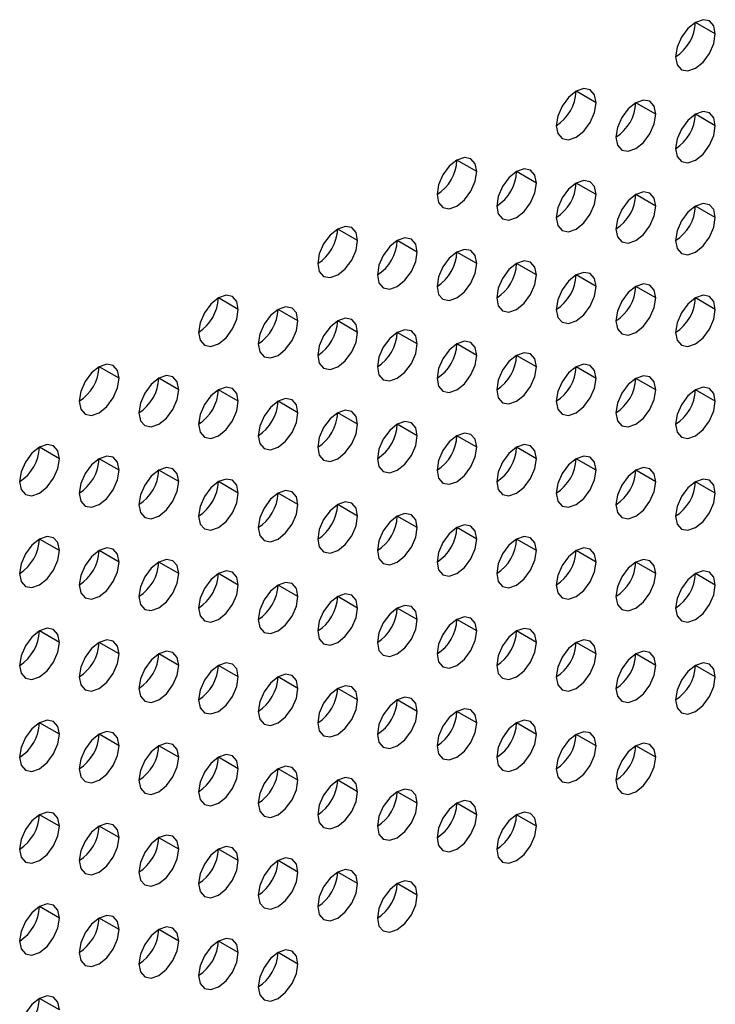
# Model space of a CAD drawing. Header units: millimetres. Extents: x 0 to 1118, y 0 to 864.
# Tile 303 of 397: x 977.74 to 980.21, y 700.8 to 704.3. Entities that reach past the tile are written whole.
import ezdxf

# ---------------------------------------------------------------- set-up
doc = ezdxf.new("R2010")
doc.units = ezdxf.units.MM

msp = doc.modelspace()

# ---------------------------------------------------------------- linework, layer by layer
at = {"color": 7, "linetype": 'Continuous', "lineweight": 25}
for p, q in [((980.211, 704.2473), (980.1403, 704.2881)), ((979.7868, 704.0023), (979.716, 704.0432)), ((979.9989, 703.9615), (979.9282, 704.0023)), ((980.211, 703.9206), (980.1403, 703.9615)), ((979.3625, 703.7574), (979.2918, 703.7982)), ((979.5746, 703.7166), (979.5039, 703.7574)), ((979.7868, 703.6757), (979.716, 703.7165)), ((979.9989, 703.6349), (979.9282, 703.6757)), ((980.211, 703.594), (980.1403, 703.6348)), ((978.9382, 703.5125), (978.8675, 703.5533)), ((979.1504, 703.4716), (979.0796, 703.5125)), ((979.3625, 703.4308), (979.2918, 703.4716)), ((979.5746, 703.3899), (979.5039, 703.4308)), ((979.7868, 703.3491), (979.716, 703.3899)), ((979.9989, 703.3083), (979.9282, 703.3491)), ((978.514, 703.2676), (978.4433, 703.3084)), ((980.211, 703.2674), (980.1403, 703.3082)), ((978.7261, 703.2267), (978.6554, 703.2675)), ((978.9382, 703.1859), (978.8675, 703.2267)), ((979.1504, 703.145), (979.0796, 703.1858)), ((979.3625, 703.1042), (979.2918, 703.145)), ((979.5746, 703.0633), (979.5039, 703.1042)), ((978.0897, 703.0226), (978.019, 703.0635)), ((979.7868, 703.0225), (979.716, 703.0633)), ((978.3018, 702.9818), (978.2311, 703.0226)), ((979.9989, 702.9816), (979.9282, 703.0225)), ((978.514, 702.941), (978.4433, 702.9818)), ((980.211, 702.9408), (980.1403, 702.9816)), ((978.7261, 702.9001), (978.6554, 702.9409)), ((978.9382, 702.8593), (978.8675, 702.9001)), ((978.3779, 702.8627), (978.373, 702.8685)), ((979.1504, 702.8184), (979.0796, 702.8592)), ((979.3625, 702.7776), (979.2918, 702.8184)), ((977.8776, 702.7369), (977.8069, 702.7777)), ((979.5746, 702.7367), (979.5039, 702.7775)), ((978.0897, 702.696), (978.019, 702.7368)), ((979.7868, 702.6959), (979.716, 702.7367)), ((978.3018, 702.6552), (978.2311, 702.696)), ((979.9989, 702.655), (979.9282, 702.6958)), ((978.514, 702.6143), (978.4433, 702.6552)), ((980.211, 702.6142), (980.1403, 702.655)), ((978.7261, 702.5735), (978.6554, 702.6143)), ((978.9382, 702.5326), (978.8675, 702.5735)), ((979.1504, 702.4918), (979.0796, 702.5326)), ((979.3625, 702.4509), (979.2918, 702.4918)), ((977.8776, 702.4103), (977.8069, 702.4511)), ((979.5746, 702.4101), (979.5039, 702.4509)), ((978.0897, 702.3694), (978.019, 702.4102)), ((979.7868, 702.3693), (979.716, 702.4101)), ((978.3018, 702.3286), (978.2311, 702.3694)), ((979.9989, 702.3284), (979.9282, 702.3692)), ((978.514, 702.2877), (978.4433, 702.3285)), ((980.211, 702.2876), (980.1403, 702.3284)), ((978.7261, 702.2469), (978.6554, 702.2877)), ((978.9382, 702.206), (978.8675, 702.2468)), ((979.1504, 702.1652), (979.0796, 702.206)), ((979.3625, 702.1243), (979.2918, 702.1652)), ((977.8776, 702.0836), (977.8069, 702.1245)), ((979.5746, 702.0835), (979.5039, 702.1243)), ((978.0897, 702.0428), (978.019, 702.0836)), ((979.7868, 702.0426), (979.716, 702.0835)), ((978.3018, 702.0019), (978.2311, 702.0428)), ((979.9989, 702.0018), (979.9282, 702.0426)), ((978.514, 701.9611), (978.4433, 702.0019)), ((980.211, 701.9609), (980.1403, 702.0018)), ((978.7261, 701.9203), (978.6554, 701.9611)), ((978.9382, 701.8794), (978.8675, 701.9202)), ((979.1504, 701.8386), (979.0796, 701.8794)), ((979.3625, 701.7977), (979.2918, 701.8385)), ((977.8776, 701.757), (977.8069, 701.7978)), ((979.5746, 701.7569), (979.5039, 701.7977)), ((978.0897, 701.7162), (978.019, 701.757)), ((979.7868, 701.716), (979.716, 701.7568)), ((978.3018, 701.6753), (978.2311, 701.7162)), ((979.9989, 701.6752), (979.9282, 701.716)), ((978.514, 701.6345), (978.4433, 701.6753)), ((978.7261, 701.5936), (978.6554, 701.6345)), ((978.9382, 701.5528), (978.8675, 701.5936)), ((979.1504, 701.5119), (979.0796, 701.5528)), ((979.3625, 701.4711), (979.2918, 701.5119)), ((977.8776, 701.4304), (977.8069, 701.4712)), ((979.5746, 701.4303), (979.5039, 701.4711)), ((978.0897, 701.3896), (978.019, 701.4304)), ((978.3018, 701.3487), (978.2311, 701.3895)), ((978.514, 701.3079), (978.4433, 701.3487)), ((978.7261, 701.267), (978.6554, 701.3078)), ((978.9382, 701.2262), (978.8675, 701.267)), ((979.1504, 701.1853), (979.0796, 701.2261)), ((977.8776, 701.1038), (977.8069, 701.1446)), ((978.0897, 701.0629), (978.019, 701.1038)), ((978.3018, 701.0221), (978.2311, 701.0629)), ((978.514, 700.9813), (978.4433, 701.0221)), ((978.7261, 700.9404), (978.6554, 700.9812)), ((977.8776, 700.7772), (977.8069, 700.818))]:
    msp.add_line(p, q, dxfattribs=at)
at = {"color": 7, "linetype": 'Continuous', "lineweight": 25, "flags": 128}
for points in [[(980.211, 704.2473), (980.2056, 704.2754), (980.1903, 704.293), (980.1674, 704.2975), (980.1403, 704.2881), (980.1132, 704.2663), (980.0903, 704.2353), (980.075, 704.2), (980.0696, 704.1656)], [(980.0696, 704.1656), (980.075, 704.1375), (980.0903, 704.1198), (980.1132, 704.1154), (980.1403, 704.1248), (980.1674, 704.1466), (980.1903, 704.1776), (980.2056, 704.2129), (980.211, 704.2473)], [(979.7868, 704.0023), (979.7814, 704.0305), (979.766, 704.0481), (979.7431, 704.0526), (979.716, 704.0432), (979.689, 704.0213), (979.666, 703.9904), (979.6507, 703.955), (979.6453, 703.9207)], [(979.6453, 703.9207), (979.6507, 703.8926), (979.666, 703.8749), (979.689, 703.8705), (979.716, 703.8799), (979.7431, 703.9017), (979.766, 703.9326), (979.7814, 703.968), (979.7868, 704.0023)], [(979.9989, 703.9615), (979.9935, 703.9896), (979.9782, 704.0073), (979.9552, 704.0117), (979.9282, 704.0023), (979.9011, 703.9805), (979.8782, 703.9495), (979.8628, 703.9142), (979.8575, 703.8798)], [(979.8575, 703.8798), (979.8628, 703.8517), (979.8782, 703.8341), (979.9011, 703.8296), (979.9282, 703.839), (979.9552, 703.8609), (979.9782, 703.8918), (979.9935, 703.9271), (979.9989, 703.9615)], [(980.211, 703.9206), (980.2056, 703.9488), (980.1903, 703.9664), (980.1674, 703.9709), (980.1403, 703.9615), (980.1132, 703.9396), (980.0903, 703.9087), (980.075, 703.8734), (980.0696, 703.839)], [(980.0696, 703.839), (980.075, 703.8109), (980.0903, 703.7932), (980.1132, 703.7888), (980.1403, 703.7982), (980.1674, 703.82), (980.1903, 703.8509), (980.2056, 703.8863), (980.211, 703.9206)], [(979.3625, 703.7574), (979.3571, 703.7856), (979.3418, 703.8032), (979.3188, 703.8077), (979.2918, 703.7982), (979.2647, 703.7764), (979.2418, 703.7455), (979.2265, 703.7101), (979.2211, 703.6758)], [(979.2211, 703.6758), (979.2265, 703.6476), (979.2418, 703.63), (979.2647, 703.6255), (979.2918, 703.6349), (979.3188, 703.6568), (979.3418, 703.6877), (979.3571, 703.7231), (979.3625, 703.7574)], [(979.5746, 703.7166), (979.5692, 703.7447), (979.5539, 703.7623), (979.531, 703.7668), (979.5039, 703.7574), (979.4769, 703.7356), (979.4539, 703.7046), (979.4386, 703.6693), (979.4332, 703.6349)], [(979.4332, 703.6349), (979.4386, 703.6068), (979.4539, 703.5891), (979.4769, 703.5847), (979.5039, 703.5941), (979.531, 703.6159), (979.5539, 703.6469), (979.5692, 703.6822), (979.5746, 703.7166)], [(979.7868, 703.6757), (979.7814, 703.7039), (979.766, 703.7215), (979.7431, 703.726), (979.716, 703.7166), (979.689, 703.6947), (979.666, 703.6638), (979.6507, 703.6284), (979.6453, 703.5941)], [(979.9989, 703.6349), (979.9935, 703.663), (979.9782, 703.6807), (979.9552, 703.6851), (979.9282, 703.6757), (979.9011, 703.6539), (979.8782, 703.6229), (979.8628, 703.5876), (979.8575, 703.5532)], [(979.6453, 703.5941), (979.6507, 703.5659), (979.666, 703.5483), (979.689, 703.5438), (979.716, 703.5532), (979.7431, 703.5751), (979.766, 703.606), (979.7814, 703.6414), (979.7868, 703.6757)], [(980.211, 703.594), (980.2056, 703.6222), (980.1903, 703.6398), (980.1674, 703.6443), (980.1403, 703.6349), (980.1132, 703.613), (980.0903, 703.5821), (980.075, 703.5467), (980.0696, 703.5124)], [(979.8575, 703.5532), (979.8628, 703.5251), (979.8782, 703.5074), (979.9011, 703.503), (979.9282, 703.5124), (979.9552, 703.5342), (979.9782, 703.5652), (979.9935, 703.6005), (979.9989, 703.6349)], [(980.0696, 703.5124), (980.075, 703.4842), (980.0903, 703.4666), (980.1132, 703.4621), (980.1403, 703.4716), (980.1674, 703.4934), (980.1903, 703.5243), (980.2056, 703.5597), (980.211, 703.594)], [(978.9382, 703.5125), (978.9328, 703.5406), (978.9175, 703.5583), (978.8946, 703.5627), (978.8675, 703.5533), (978.8405, 703.5315), (978.8175, 703.5005), (978.8022, 703.4652), (978.7968, 703.4308)], [(978.7968, 703.4308), (978.8022, 703.4027), (978.8175, 703.3851), (978.8405, 703.3806), (978.8675, 703.39), (978.8946, 703.4119), (978.9175, 703.4428), (978.9328, 703.4781), (978.9382, 703.5125)], [(979.1504, 703.4716), (979.145, 703.4998), (979.1296, 703.5174), (979.1067, 703.5219), (979.0796, 703.5125), (979.0526, 703.4906), (979.0296, 703.4597), (979.0143, 703.4244), (979.0089, 703.39)], [(979.0089, 703.39), (979.0143, 703.3619), (979.0296, 703.3442), (979.0526, 703.3398), (979.0796, 703.3492), (979.1067, 703.371), (979.1296, 703.4019), (979.145, 703.4373), (979.1504, 703.4716)], [(979.3625, 703.4308), (979.3571, 703.4589), (979.3418, 703.4766), (979.3188, 703.481), (979.2918, 703.4716), (979.2647, 703.4498), (979.2418, 703.4188), (979.2265, 703.3835), (979.2211, 703.3492)], [(979.5746, 703.3899), (979.5692, 703.4181), (979.5539, 703.4357), (979.531, 703.4402), (979.5039, 703.4308), (979.4769, 703.4089), (979.4539, 703.378), (979.4386, 703.3427), (979.4332, 703.3083)], [(979.2211, 703.3492), (979.2265, 703.321), (979.2418, 703.3034), (979.2647, 703.2989), (979.2918, 703.3083), (979.3188, 703.3302), (979.3418, 703.3611), (979.3571, 703.3964), (979.3625, 703.4308)], [(979.7868, 703.3491), (979.7814, 703.3772), (979.766, 703.3949), (979.7431, 703.3993), (979.716, 703.3899), (979.689, 703.3681), (979.666, 703.3372), (979.6507, 703.3018), (979.6453, 703.2675)], [(979.4332, 703.3083), (979.4386, 703.2802), (979.4539, 703.2625), (979.4769, 703.2581), (979.5039, 703.2675), (979.531, 703.2893), (979.5539, 703.3203), (979.5692, 703.3556), (979.5746, 703.3899)], [(979.6453, 703.2675), (979.6507, 703.2393), (979.666, 703.2217), (979.689, 703.2172), (979.716, 703.2266), (979.7431, 703.2485), (979.766, 703.2794), (979.7814, 703.3147), (979.7868, 703.3491)], [(979.9989, 703.3083), (979.9935, 703.3364), (979.9782, 703.354), (979.9552, 703.3585), (979.9282, 703.3491), (979.9011, 703.3273), (979.8782, 703.2963), (979.8628, 703.261), (979.8575, 703.2266)], [(978.514, 703.2676), (978.5086, 703.2957), (978.4933, 703.3133), (978.4703, 703.3178), (978.4433, 703.3084), (978.4162, 703.2866), (978.3933, 703.2556), (978.3779, 703.2203), (978.3725, 703.1859)], [(979.8575, 703.2266), (979.8628, 703.1985), (979.8782, 703.1808), (979.9011, 703.1764), (979.9282, 703.1858), (979.9552, 703.2076), (979.9782, 703.2386), (979.9935, 703.2739), (979.9989, 703.3083)], [(980.211, 703.2674), (980.2056, 703.2955), (980.1903, 703.3132), (980.1674, 703.3176), (980.1403, 703.3082), (980.1132, 703.2864), (980.0903, 703.2555), (980.075, 703.2201), (980.0696, 703.1858)], [(978.3725, 703.1859), (978.3779, 703.1578), (978.3933, 703.1401), (978.4162, 703.1357), (978.4433, 703.1451), (978.4703, 703.1669), (978.4933, 703.1979), (978.5086, 703.2332), (978.514, 703.2676)], [(978.7261, 703.2267), (978.7207, 703.2549), (978.7054, 703.2725), (978.6824, 703.277), (978.6554, 703.2676), (978.6283, 703.2457), (978.6054, 703.2148), (978.5901, 703.1794), (978.5847, 703.1451)], [(980.0696, 703.1858), (980.075, 703.1576), (980.0903, 703.14), (980.1132, 703.1355), (980.1403, 703.1449), (980.1674, 703.1668), (980.1903, 703.1977), (980.2056, 703.2331), (980.211, 703.2674)], [(978.5847, 703.1451), (978.5901, 703.1169), (978.6054, 703.0993), (978.6283, 703.0948), (978.6554, 703.1042), (978.6824, 703.1261), (978.7054, 703.157), (978.7207, 703.1924), (978.7261, 703.2267)], [(978.9382, 703.1859), (978.9328, 703.214), (978.9175, 703.2317), (978.8946, 703.2361), (978.8675, 703.2267), (978.8405, 703.2049), (978.8175, 703.1739), (978.8022, 703.1386), (978.7968, 703.1042)], [(979.1504, 703.145), (979.145, 703.1732), (979.1296, 703.1908), (979.1067, 703.1953), (979.0796, 703.1859), (979.0526, 703.164), (979.0296, 703.1331), (979.0143, 703.0977), (979.0089, 703.0634)], [(978.7968, 703.1042), (978.8022, 703.0761), (978.8175, 703.0585), (978.8405, 703.054), (978.8675, 703.0634), (978.8946, 703.0852), (978.9175, 703.1162), (978.9328, 703.1515), (978.9382, 703.1859)], [(979.3625, 703.1042), (979.3571, 703.1323), (979.3418, 703.15), (979.3188, 703.1544), (979.2918, 703.145), (979.2647, 703.1232), (979.2418, 703.0922), (979.2265, 703.0569), (979.2211, 703.0225)], [(979.0089, 703.0634), (979.0143, 703.0352), (979.0296, 703.0176), (979.0526, 703.0131), (979.0796, 703.0226), (979.1067, 703.0444), (979.1296, 703.0753), (979.145, 703.1107), (979.1504, 703.145)], [(979.2211, 703.0225), (979.2265, 702.9944), (979.2418, 702.9768), (979.2647, 702.9723), (979.2918, 702.9817), (979.3188, 703.0035), (979.3418, 703.0345), (979.3571, 703.0698), (979.3625, 703.1042)], [(979.5746, 703.0633), (979.5692, 703.0915), (979.5539, 703.1091), (979.531, 703.1136), (979.5039, 703.1042), (979.4769, 703.0823), (979.4539, 703.0514), (979.4386, 703.016), (979.4332, 702.9817)], [(978.0897, 703.0226), (978.0843, 703.0508), (978.069, 703.0684), (978.046, 703.0729), (978.019, 703.0635), (977.9919, 703.0416), (977.969, 703.0107), (977.9537, 702.9754), (977.9483, 702.941)], [(979.4332, 702.9817), (979.4386, 702.9536), (979.4539, 702.9359), (979.4769, 702.9315), (979.5039, 702.9409), (979.531, 702.9627), (979.5539, 702.9936), (979.5692, 703.029), (979.5746, 703.0633)], [(979.7868, 703.0225), (979.7814, 703.0506), (979.766, 703.0683), (979.7431, 703.0727), (979.716, 703.0633), (979.689, 703.0415), (979.666, 703.0105), (979.6507, 702.9752), (979.6453, 702.9408)], [(977.9483, 702.941), (977.9537, 702.9129), (977.969, 702.8952), (977.9919, 702.8908), (978.019, 702.9002), (978.046, 702.922), (978.069, 702.953), (978.0843, 702.9883), (978.0897, 703.0226)], [(978.3018, 702.9818), (978.2964, 703.0099), (978.2811, 703.0276), (978.2582, 703.032), (978.2311, 703.0226), (978.2041, 703.0008), (978.1811, 702.9699), (978.1658, 702.9345), (978.1604, 702.9002)], [(979.6453, 702.9408), (979.6507, 702.9127), (979.666, 702.8951), (979.689, 702.8906), (979.716, 702.9), (979.7431, 702.9218), (979.766, 702.9528), (979.7814, 702.9881), (979.7868, 703.0225)], [(979.9989, 702.9816), (979.9935, 703.0098), (979.9782, 703.0274), (979.9552, 703.0319), (979.9282, 703.0225), (979.9011, 703.0006), (979.8782, 702.9697), (979.8628, 702.9344), (979.8575, 702.9)], [(978.1604, 702.9002), (978.1658, 702.872), (978.1811, 702.8544), (978.2041, 702.8499), (978.2311, 702.8593), (978.2582, 702.8812), (978.2811, 702.9121), (978.2964, 702.9474), (978.3018, 702.9818)], [(978.514, 702.941), (978.5086, 702.9691), (978.4933, 702.9867), (978.4703, 702.9912), (978.4433, 702.9818), (978.4162, 702.9599), (978.3933, 702.929), (978.3779, 702.8937), (978.3725, 702.8593)], [(979.8575, 702.9), (979.8628, 702.8719), (979.8782, 702.8542), (979.9011, 702.8498), (979.9282, 702.8592), (979.9552, 702.881), (979.9782, 702.9119), (979.9935, 702.9473), (979.9989, 702.9816)], [(980.211, 702.9408), (980.2056, 702.9689), (980.1903, 702.9866), (980.1674, 702.991), (980.1403, 702.9816), (980.1132, 702.9598), (980.0903, 702.9288), (980.075, 702.8935), (980.0696, 702.8592)], [(978.7261, 702.9001), (978.7207, 702.9282), (978.7054, 702.9459), (978.6824, 702.9503), (978.6554, 702.9409), (978.6283, 702.9191), (978.6054, 702.8882), (978.5901, 702.8528), (978.5847, 702.8185)], [(978.3725, 702.8593), (978.3779, 702.8312), (978.3933, 702.8135), (978.4162, 702.8091), (978.4433, 702.8185), (978.4703, 702.8403), (978.4933, 702.8713), (978.5086, 702.9066), (978.514, 702.941)], [(978.9382, 702.8593), (978.9328, 702.8874), (978.9175, 702.905), (978.8946, 702.9095), (978.8675, 702.9001), (978.8405, 702.8783), (978.8175, 702.8473), (978.8022, 702.812), (978.7968, 702.7776)], [(980.0696, 702.8592), (980.075, 702.831), (980.0903, 702.8134), (980.1132, 702.8089), (980.1403, 702.8183), (980.1674, 702.8402), (980.1903, 702.8711), (980.2056, 702.9064), (980.211, 702.9408)], [(978.5847, 702.8185), (978.5901, 702.7903), (978.6054, 702.7727), (978.6283, 702.7682), (978.6554, 702.7776), (978.6824, 702.7995), (978.7054, 702.8304), (978.7207, 702.8657), (978.7261, 702.9001)], [(978.7968, 702.7776), (978.8022, 702.7495), (978.8175, 702.7318), (978.8405, 702.7274), (978.8675, 702.7368), (978.8946, 702.7586), (978.9175, 702.7896), (978.9328, 702.8249), (978.9382, 702.8593)], [(979.1504, 702.8184), (979.145, 702.8466), (979.1296, 702.8642), (979.1067, 702.8687), (979.0796, 702.8592), (979.0526, 702.8374), (979.0296, 702.8065), (979.0143, 702.7711), (979.0089, 702.7368)], [(979.0089, 702.7368), (979.0143, 702.7086), (979.0296, 702.691), (979.0526, 702.6865), (979.0796, 702.6959), (979.1067, 702.7178), (979.1296, 702.7487), (979.145, 702.7841), (979.1504, 702.8184)], [(979.3625, 702.7776), (979.3571, 702.8057), (979.3418, 702.8233), (979.3188, 702.8278), (979.2918, 702.8184), (979.2647, 702.7966), (979.2418, 702.7656), (979.2265, 702.7303), (979.2211, 702.6959)], [(977.8776, 702.7369), (977.8722, 702.765), (977.8569, 702.7827), (977.8339, 702.7871), (977.8069, 702.7777), (977.7798, 702.7559), (977.7569, 702.7249), (977.7415, 702.6896), (977.7361, 702.6552)], [(979.2211, 702.6959), (979.2265, 702.6678), (979.2418, 702.6501), (979.2647, 702.6457), (979.2918, 702.6551), (979.3188, 702.6769), (979.3418, 702.7079), (979.3571, 702.7432), (979.3625, 702.7776)], [(979.5746, 702.7367), (979.5692, 702.7649), (979.5539, 702.7825), (979.531, 702.787), (979.5039, 702.7776), (979.4769, 702.7557), (979.4539, 702.7248), (979.4386, 702.6894), (979.4332, 702.6551)], [(977.7361, 702.6552), (977.7415, 702.6271), (977.7569, 702.6095), (977.7798, 702.605), (977.8069, 702.6144), (977.8339, 702.6362), (977.8569, 702.6672), (977.8722, 702.7025), (977.8776, 702.7369)], [(978.0897, 702.696), (978.0843, 702.7242), (978.069, 702.7418), (978.046, 702.7463), (978.019, 702.7369), (977.9919, 702.715), (977.969, 702.6841), (977.9537, 702.6487), (977.9483, 702.6144)], [(979.4332, 702.6551), (979.4386, 702.6269), (979.4539, 702.6093), (979.4769, 702.6048), (979.5039, 702.6142), (979.531, 702.6361), (979.5539, 702.667), (979.5692, 702.7024), (979.5746, 702.7367)], [(979.7868, 702.6959), (979.7814, 702.724), (979.766, 702.7417), (979.7431, 702.7461), (979.716, 702.7367), (979.689, 702.7149), (979.666, 702.6839), (979.6507, 702.6486), (979.6453, 702.6142)], [(978.3018, 702.6552), (978.2964, 702.6833), (978.2811, 702.701), (978.2582, 702.7054), (978.2311, 702.696), (978.2041, 702.6742), (978.1811, 702.6432), (978.1658, 702.6079), (978.1604, 702.5735)], [(979.9989, 702.655), (979.9935, 702.6832), (979.9782, 702.7008), (979.9552, 702.7053), (979.9282, 702.6959), (979.9011, 702.674), (979.8782, 702.6431), (979.8628, 702.6077), (979.8575, 702.5734)], [(977.9483, 702.6144), (977.9537, 702.5862), (977.969, 702.5686), (977.9919, 702.5641), (978.019, 702.5736), (978.046, 702.5954), (978.069, 702.6263), (978.0843, 702.6617), (978.0897, 702.696)], [(978.514, 702.6143), (978.5086, 702.6425), (978.4933, 702.6601), (978.4703, 702.6646), (978.4433, 702.6552), (978.4162, 702.6333), (978.3933, 702.6024), (978.3779, 702.567), (978.3725, 702.5327)], [(979.6453, 702.6142), (979.6507, 702.5861), (979.666, 702.5684), (979.689, 702.564), (979.716, 702.5734), (979.7431, 702.5952), (979.766, 702.6262), (979.7814, 702.6615), (979.7868, 702.6959)], [(980.211, 702.6142), (980.2056, 702.6423), (980.1903, 702.66), (980.1674, 702.6644), (980.1403, 702.655), (980.1132, 702.6332), (980.0903, 702.6022), (980.075, 702.5669), (980.0696, 702.5325)], [(978.1604, 702.5735), (978.1658, 702.5454), (978.1811, 702.5278), (978.2041, 702.5233), (978.2311, 702.5327), (978.2582, 702.5545), (978.2811, 702.5855), (978.2964, 702.6208), (978.3018, 702.6552)], [(979.8575, 702.5734), (979.8628, 702.5452), (979.8782, 702.5276), (979.9011, 702.5231), (979.9282, 702.5325), (979.9552, 702.5544), (979.9782, 702.5853), (979.9935, 702.6207), (979.9989, 702.655)], [(978.3725, 702.5327), (978.3779, 702.5046), (978.3933, 702.4869), (978.4162, 702.4825), (978.4433, 702.4919), (978.4703, 702.5137), (978.4933, 702.5446), (978.5086, 702.58), (978.514, 702.6143)], [(978.7261, 702.5735), (978.7207, 702.6016), (978.7054, 702.6193), (978.6824, 702.6237), (978.6554, 702.6143), (978.6283, 702.5925), (978.6054, 702.5615), (978.5901, 702.5262), (978.5847, 702.4918)], [(980.0696, 702.5325), (980.075, 702.5044), (980.0903, 702.4868), (980.1132, 702.4823), (980.1403, 702.4917), (980.1674, 702.5135), (980.1903, 702.5445), (980.2056, 702.5798), (980.211, 702.6142)], [(978.5847, 702.4918), (978.5901, 702.4637), (978.6054, 702.4461), (978.6283, 702.4416), (978.6554, 702.451), (978.6824, 702.4729), (978.7054, 702.5038), (978.7207, 702.5391), (978.7261, 702.5735)], [(978.9382, 702.5326), (978.9328, 702.5608), (978.9175, 702.5784), (978.8946, 702.5829), (978.8675, 702.5735), (978.8405, 702.5516), (978.8175, 702.5207), (978.8022, 702.4854), (978.7968, 702.451)], [(978.7968, 702.451), (978.8022, 702.4229), (978.8175, 702.4052), (978.8405, 702.4008), (978.8675, 702.4102), (978.8946, 702.432), (978.9175, 702.4629), (978.9328, 702.4983), (978.9382, 702.5326)], [(979.1504, 702.4918), (979.145, 702.5199), (979.1296, 702.5376), (979.1067, 702.542), (979.0796, 702.5326), (979.0526, 702.5108), (979.0296, 702.4798), (979.0143, 702.4445), (979.0089, 702.4102)], [(979.0089, 702.4102), (979.0143, 702.382), (979.0296, 702.3644), (979.0526, 702.3599), (979.0796, 702.3693), (979.1067, 702.3912), (979.1296, 702.4221), (979.145, 702.4574), (979.1504, 702.4918)], [(979.3625, 702.4509), (979.3571, 702.4791), (979.3418, 702.4967), (979.3188, 702.5012), (979.2918, 702.4918), (979.2647, 702.4699), (979.2418, 702.439), (979.2265, 702.4037), (979.2211, 702.3693)], [(977.8776, 702.4103), (977.8722, 702.4384), (977.8569, 702.456), (977.8339, 702.4605), (977.8069, 702.4511), (977.7798, 702.4293), (977.7569, 702.3983), (977.7415, 702.363), (977.7361, 702.3286)], [(979.5746, 702.4101), (979.5692, 702.4382), (979.5539, 702.4559), (979.531, 702.4603), (979.5039, 702.4509), (979.4769, 702.4291), (979.4539, 702.3982), (979.4386, 702.3628), (979.4332, 702.3285)], [(978.0897, 702.3694), (978.0843, 702.3976), (978.069, 702.4152), (978.046, 702.4197), (978.019, 702.4102), (977.9919, 702.3884), (977.969, 702.3575), (977.9537, 702.3221), (977.9483, 702.2878)], [(979.2211, 702.3693), (979.2265, 702.3412), (979.2418, 702.3235), (979.2647, 702.3191), (979.2918, 702.3285), (979.3188, 702.3503), (979.3418, 702.3813), (979.3571, 702.4166), (979.3625, 702.4509)], [(979.7868, 702.3693), (979.7814, 702.3974), (979.766, 702.415), (979.7431, 702.4195), (979.716, 702.4101), (979.689, 702.3883), (979.666, 702.3573), (979.6507, 702.322), (979.6453, 702.2876)], [(977.7361, 702.3286), (977.7415, 702.3005), (977.7569, 702.2828), (977.7798, 702.2784), (977.8069, 702.2878), (977.8339, 702.3096), (977.8569, 702.3406), (977.8722, 702.3759), (977.8776, 702.4103)], [(979.4332, 702.3285), (979.4386, 702.3003), (979.4539, 702.2827), (979.4769, 702.2782), (979.5039, 702.2876), (979.531, 702.3095), (979.5539, 702.3404), (979.5692, 702.3757), (979.5746, 702.4101)], [(977.9483, 702.2878), (977.9537, 702.2596), (977.969, 702.242), (977.9919, 702.2375), (978.019, 702.2469), (978.046, 702.2688), (978.069, 702.2997), (978.0843, 702.3351), (978.0897, 702.3694)], [(978.3018, 702.3286), (978.2964, 702.3567), (978.2811, 702.3743), (978.2582, 702.3788), (978.2311, 702.3694), (978.2041, 702.3476), (978.1811, 702.3166), (978.1658, 702.2813), (978.1604, 702.2469)], [(979.6453, 702.2876), (979.6507, 702.2595), (979.666, 702.2418), (979.689, 702.2374), (979.716, 702.2468), (979.7431, 702.2686), (979.766, 702.2996), (979.7814, 702.3349), (979.7868, 702.3693)], [(979.9989, 702.3284), (979.9935, 702.3565), (979.9782, 702.3742), (979.9552, 702.3786), (979.9282, 702.3692), (979.9011, 702.3474), (979.8782, 702.3165), (979.8628, 702.2811), (979.8575, 702.2468)], [(978.1604, 702.2469), (978.1658, 702.2188), (978.1811, 702.2011), (978.2041, 702.1967), (978.2311, 702.2061), (978.2582, 702.2279), (978.2811, 702.2589), (978.2964, 702.2942), (978.3018, 702.3286)], [(978.514, 702.2877), (978.5086, 702.3159), (978.4933, 702.3335), (978.4703, 702.338), (978.4433, 702.3286), (978.4162, 702.3067), (978.3933, 702.2758), (978.3779, 702.2404), (978.3725, 702.2061)], [(979.8575, 702.2468), (979.8628, 702.2186), (979.8782, 702.201), (979.9011, 702.1965), (979.9282, 702.2059), (979.9552, 702.2278), (979.9782, 702.2587), (979.9935, 702.2941), (979.9989, 702.3284)], [(980.211, 702.2876), (980.2056, 702.3157), (980.1903, 702.3333), (980.1674, 702.3378), (980.1403, 702.3284), (980.1132, 702.3066), (980.0903, 702.2756), (980.075, 702.2403), (980.0696, 702.2059)], [(978.3725, 702.2061), (978.3779, 702.1779), (978.3933, 702.1603), (978.4162, 702.1558), (978.4433, 702.1652), (978.4703, 702.1871), (978.4933, 702.218), (978.5086, 702.2534), (978.514, 702.2877)], [(978.7261, 702.2469), (978.7207, 702.275), (978.7054, 702.2927), (978.6824, 702.2971), (978.6554, 702.2877), (978.6283, 702.2659), (978.6054, 702.2349), (978.5901, 702.1996), (978.5847, 702.1652)], [(980.0696, 702.2059), (980.075, 702.1778), (980.0903, 702.1601), (980.1132, 702.1557), (980.1403, 702.1651), (980.1674, 702.1869), (980.1903, 702.2179), (980.2056, 702.2532), (980.211, 702.2876)], [(978.5847, 702.1652), (978.5901, 702.1371), (978.6054, 702.1194), (978.6283, 702.115), (978.6554, 702.1244), (978.6824, 702.1462), (978.7054, 702.1772), (978.7207, 702.2125), (978.7261, 702.2469)], [(978.9382, 702.206), (978.9328, 702.2342), (978.9175, 702.2518), (978.8946, 702.2563), (978.8675, 702.2469), (978.8405, 702.225), (978.8175, 702.1941), (978.8022, 702.1587), (978.7968, 702.1244)], [(979.1504, 702.1652), (979.145, 702.1933), (979.1296, 702.211), (979.1067, 702.2154), (979.0796, 702.206), (979.0526, 702.1842), (979.0296, 702.1532), (979.0143, 702.1179), (979.0089, 702.0835)], [(978.7968, 702.1244), (978.8022, 702.0962), (978.8175, 702.0786), (978.8405, 702.0741), (978.8675, 702.0836), (978.8946, 702.1054), (978.9175, 702.1363), (978.9328, 702.1717), (978.9382, 702.206)], [(979.3625, 702.1243), (979.3571, 702.1525), (979.3418, 702.1701), (979.3188, 702.1746), (979.2918, 702.1652), (979.2647, 702.1433), (979.2418, 702.1124), (979.2265, 702.077), (979.2211, 702.0427)], [(979.0089, 702.0835), (979.0143, 702.0554), (979.0296, 702.0378), (979.0526, 702.0333), (979.0796, 702.0427), (979.1067, 702.0645), (979.1296, 702.0955), (979.145, 702.1308), (979.1504, 702.1652)], [(977.8776, 702.0836), (977.8722, 702.1118), (977.8569, 702.1294), (977.8339, 702.1339), (977.8069, 702.1245), (977.7798, 702.1026), (977.7569, 702.0717), (977.7415, 702.0364), (977.7361, 702.002)], [(979.2211, 702.0427), (979.2265, 702.0145), (979.2418, 701.9969), (979.2647, 701.9925), (979.2918, 702.0019), (979.3188, 702.0237), (979.3418, 702.0546), (979.3571, 702.09), (979.3625, 702.1243)], [(979.5746, 702.0835), (979.5692, 702.1116), (979.5539, 702.1293), (979.531, 702.1337), (979.5039, 702.1243), (979.4769, 702.1025), (979.4539, 702.0715), (979.4386, 702.0362), (979.4332, 702.0018)], [(977.7361, 702.002), (977.7415, 701.9739), (977.7569, 701.9562), (977.7798, 701.9518), (977.8069, 701.9612), (977.8339, 701.983), (977.8569, 702.0139), (977.8722, 702.0493), (977.8776, 702.0836)], [(978.0897, 702.0428), (978.0843, 702.0709), (978.069, 702.0886), (978.046, 702.093), (978.019, 702.0836), (977.9919, 702.0618), (977.969, 702.0308), (977.9537, 701.9955), (977.9483, 701.9612)], [(979.4332, 702.0018), (979.4386, 701.9737), (979.4539, 701.9561), (979.4769, 701.9516), (979.5039, 701.961), (979.531, 701.9828), (979.5539, 702.0138), (979.5692, 702.0491), (979.5746, 702.0835)], [(979.7868, 702.0426), (979.7814, 702.0708), (979.766, 702.0884), (979.7431, 702.0929), (979.716, 702.0835), (979.689, 702.0616), (979.666, 702.0307), (979.6507, 701.9954), (979.6453, 701.961)], [(977.9483, 701.9612), (977.9537, 701.933), (977.969, 701.9154), (977.9919, 701.9109), (978.019, 701.9203), (978.046, 701.9422), (978.069, 701.9731), (978.0843, 702.0084), (978.0897, 702.0428)], [(978.3018, 702.0019), (978.2964, 702.0301), (978.2811, 702.0477), (978.2582, 702.0522), (978.2311, 702.0428), (978.2041, 702.0209), (978.1811, 701.99), (978.1658, 701.9547), (978.1604, 701.9203)], [(979.6453, 701.961), (979.6507, 701.9329), (979.666, 701.9152), (979.689, 701.9108), (979.716, 701.9202), (979.7431, 701.942), (979.766, 701.9729), (979.7814, 702.0083), (979.7868, 702.0426)], [(979.9989, 702.0018), (979.9935, 702.0299), (979.9782, 702.0476), (979.9552, 702.052), (979.9282, 702.0426), (979.9011, 702.0208), (979.8782, 701.9898), (979.8628, 701.9545), (979.8575, 701.9201)], [(978.1604, 701.9203), (978.1658, 701.8922), (978.1811, 701.8745), (978.2041, 701.8701), (978.2311, 701.8795), (978.2582, 701.9013), (978.2811, 701.9323), (978.2964, 701.9676), (978.3018, 702.0019)], [(978.514, 701.9611), (978.5086, 701.9892), (978.4933, 702.0069), (978.4703, 702.0113), (978.4433, 702.0019), (978.4162, 701.9801), (978.3933, 701.9492), (978.3779, 701.9138), (978.3725, 701.8795)], [(979.8575, 701.9201), (979.8628, 701.892), (979.8782, 701.8744), (979.9011, 701.8699), (979.9282, 701.8793), (979.9552, 701.9012), (979.9782, 701.9321), (979.9935, 701.9674), (979.9989, 702.0018)], [(980.211, 701.9609), (980.2056, 701.9891), (980.1903, 702.0067), (980.1674, 702.0112), (980.1403, 702.0018), (980.1132, 701.9799), (980.0903, 701.949), (980.075, 701.9137), (980.0696, 701.8793)], [(978.7261, 701.9203), (978.7207, 701.9484), (978.7054, 701.966), (978.6824, 701.9705), (978.6554, 701.9611), (978.6283, 701.9393), (978.6054, 701.9083), (978.5901, 701.873), (978.5847, 701.8386)], [(978.3725, 701.8795), (978.3779, 701.8513), (978.3933, 701.8337), (978.4162, 701.8292), (978.4433, 701.8386), (978.4703, 701.8605), (978.4933, 701.8914), (978.5086, 701.9267), (978.514, 701.9611)], [(978.9382, 701.8794), (978.9328, 701.9075), (978.9175, 701.9252), (978.8946, 701.9296), (978.8675, 701.9202), (978.8405, 701.8984), (978.8175, 701.8675), (978.8022, 701.8321), (978.7968, 701.7978)], [(980.0696, 701.8793), (980.075, 701.8512), (980.0903, 701.8335), (980.1132, 701.8291), (980.1403, 701.8385), (980.1674, 701.8603), (980.1903, 701.8912), (980.2056, 701.9266), (980.211, 701.9609)], [(978.5847, 701.8386), (978.5901, 701.8105), (978.6054, 701.7928), (978.6283, 701.7884), (978.6554, 701.7978), (978.6824, 701.8196), (978.7054, 701.8506), (978.7207, 701.8859), (978.7261, 701.9203)], [(978.7968, 701.7978), (978.8022, 701.7696), (978.8175, 701.752), (978.8405, 701.7475), (978.8675, 701.7569), (978.8946, 701.7788), (978.9175, 701.8097), (978.9328, 701.8451), (978.9382, 701.8794)], [(979.1504, 701.8386), (979.145, 701.8667), (979.1296, 701.8843), (979.1067, 701.8888), (979.0796, 701.8794), (979.0526, 701.8576), (979.0296, 701.8266), (979.0143, 701.7913), (979.0089, 701.7569)], [(979.0089, 701.7569), (979.0143, 701.7288), (979.0296, 701.7111), (979.0526, 701.7067), (979.0796, 701.7161), (979.1067, 701.7379), (979.1296, 701.7689), (979.145, 701.8042), (979.1504, 701.8386)], [(979.3625, 701.7977), (979.3571, 701.8259), (979.3418, 701.8435), (979.3188, 701.848), (979.2918, 701.8385), (979.2647, 701.8167), (979.2418, 701.7858), (979.2265, 701.7504), (979.2211, 701.7161)], [(977.8776, 701.757), (977.8722, 701.7852), (977.8569, 701.8028), (977.8339, 701.8073), (977.8069, 701.7979), (977.7798, 701.776), (977.7569, 701.7451), (977.7415, 701.7097), (977.7361, 701.6754)], [(979.2211, 701.7161), (979.2265, 701.6879), (979.2418, 701.6703), (979.2647, 701.6658), (979.2918, 701.6752), (979.3188, 701.6971), (979.3418, 701.728), (979.3571, 701.7634), (979.3625, 701.7977)], [(979.5746, 701.7569), (979.5692, 701.785), (979.5539, 701.8026), (979.531, 701.8071), (979.5039, 701.7977), (979.4769, 701.7759), (979.4539, 701.7449), (979.4386, 701.7096), (979.4332, 701.6752)], [(977.7361, 701.6754), (977.7415, 701.6472), (977.7569, 701.6296), (977.7798, 701.6251), (977.8069, 701.6346), (977.8339, 701.6564), (977.8569, 701.6873), (977.8722, 701.7227), (977.8776, 701.757)], [(978.0897, 701.7162), (978.0843, 701.7443), (978.069, 701.762), (978.046, 701.7664), (978.019, 701.757), (977.9919, 701.7352), (977.969, 701.7042), (977.9537, 701.6689), (977.9483, 701.6345)], [(979.4332, 701.6752), (979.4386, 701.6471), (979.4539, 701.6294), (979.4769, 701.625), (979.5039, 701.6344), (979.531, 701.6562), (979.5539, 701.6872), (979.5692, 701.7225), (979.5746, 701.7569)], [(979.7868, 701.716), (979.7814, 701.7442), (979.766, 701.7618), (979.7431, 701.7663), (979.716, 701.7569), (979.689, 701.735), (979.666, 701.7041), (979.6507, 701.6687), (979.6453, 701.6344)], [(978.3018, 701.6753), (978.2964, 701.7035), (978.2811, 701.7211), (978.2582, 701.7256), (978.2311, 701.7162), (978.2041, 701.6943), (978.1811, 701.6634), (978.1658, 701.628), (978.1604, 701.5937)], [(979.9989, 701.6752), (979.9935, 701.7033), (979.9782, 701.721), (979.9552, 701.7254), (979.9282, 701.716), (979.9011, 701.6942), (979.8782, 701.6632), (979.8628, 701.6279), (979.8575, 701.5935)], [(977.9483, 701.6345), (977.9537, 701.6064), (977.969, 701.5888), (977.9919, 701.5843), (978.019, 701.5937), (978.046, 701.6155), (978.069, 701.6465), (978.0843, 701.6818), (978.0897, 701.7162)], [(978.514, 701.6345), (978.5086, 701.6626), (978.4933, 701.6803), (978.4703, 701.6847), (978.4433, 701.6753), (978.4162, 701.6535), (978.3933, 701.6225), (978.3779, 701.5872), (978.3725, 701.5528)], [(979.6453, 701.6344), (979.6507, 701.6062), (979.666, 701.5886), (979.689, 701.5841), (979.716, 701.5935), (979.7431, 701.6154), (979.766, 701.6463), (979.7814, 701.6817), (979.7868, 701.716)], [(978.1604, 701.5937), (978.1658, 701.5656), (978.1811, 701.5479), (978.2041, 701.5435), (978.2311, 701.5529), (978.2582, 701.5747), (978.2811, 701.6056), (978.2964, 701.641), (978.3018, 701.6753)], [(979.8575, 701.5935), (979.8628, 701.5654), (979.8782, 701.5478), (979.9011, 701.5433), (979.9282, 701.5527), (979.9552, 701.5745), (979.9782, 701.6055), (979.9935, 701.6408), (979.9989, 701.6752)], [(978.3725, 701.5528), (978.3779, 701.5247), (978.3933, 701.5071), (978.4162, 701.5026), (978.4433, 701.512), (978.4703, 701.5338), (978.4933, 701.5648), (978.5086, 701.6001), (978.514, 701.6345)], [(978.7261, 701.5936), (978.7207, 701.6218), (978.7054, 701.6394), (978.6824, 701.6439), (978.6554, 701.6345), (978.6283, 701.6126), (978.6054, 701.5817), (978.5901, 701.5464), (978.5847, 701.512)], [(978.5847, 701.512), (978.5901, 701.4839), (978.6054, 701.4662), (978.6283, 701.4618), (978.6554, 701.4712), (978.6824, 701.493), (978.7054, 701.5239), (978.7207, 701.5593), (978.7261, 701.5936)], [(978.9382, 701.5528), (978.9328, 701.5809), (978.9175, 701.5986), (978.8946, 701.603), (978.8675, 701.5936), (978.8405, 701.5718), (978.8175, 701.5408), (978.8022, 701.5055), (978.7968, 701.4712)], [(978.7968, 701.4712), (978.8022, 701.443), (978.8175, 701.4254), (978.8405, 701.4209), (978.8675, 701.4303), (978.8946, 701.4522), (978.9175, 701.4831), (978.9328, 701.5184), (978.9382, 701.5528)], [(979.1504, 701.5119), (979.145, 701.5401), (979.1296, 701.5577), (979.1067, 701.5622), (979.0796, 701.5528), (979.0526, 701.5309), (979.0296, 701.5), (979.0143, 701.4647), (979.0089, 701.4303)], [(979.0089, 701.4303), (979.0143, 701.4022), (979.0296, 701.3845), (979.0526, 701.3801), (979.0796, 701.3895), (979.1067, 701.4113), (979.1296, 701.4423), (979.145, 701.4776), (979.1504, 701.5119)], [(979.3625, 701.4711), (979.3571, 701.4992), (979.3418, 701.5169), (979.3188, 701.5213), (979.2918, 701.5119), (979.2647, 701.4901), (979.2418, 701.4592), (979.2265, 701.4238), (979.2211, 701.3895)], [(977.8776, 701.4304), (977.8722, 701.4586), (977.8569, 701.4762), (977.8339, 701.4807), (977.8069, 701.4712), (977.7798, 701.4494), (977.7569, 701.4185), (977.7415, 701.3831), (977.7361, 701.3488)], [(979.5746, 701.4303), (979.5692, 701.4584), (979.5539, 701.476), (979.531, 701.4805), (979.5039, 701.4711), (979.4769, 701.4492), (979.4539, 701.4183), (979.4386, 701.383), (979.4332, 701.3486)], [(978.0897, 701.3896), (978.0843, 701.4177), (978.069, 701.4353), (978.046, 701.4398), (978.019, 701.4304), (977.9919, 701.4086), (977.969, 701.3776), (977.9537, 701.3423), (977.9483, 701.3079)], [(979.2211, 701.3895), (979.2265, 701.3613), (979.2418, 701.3437), (979.2647, 701.3392), (979.2918, 701.3486), (979.3188, 701.3705), (979.3418, 701.4014), (979.3571, 701.4367), (979.3625, 701.4711)], [(977.7361, 701.3488), (977.7415, 701.3206), (977.7569, 701.303), (977.7798, 701.2985), (977.8069, 701.3079), (977.8339, 701.3298), (977.8569, 701.3607), (977.8722, 701.3961), (977.8776, 701.4304)], [(979.4332, 701.3486), (979.4386, 701.3205), (979.4539, 701.3028), (979.4769, 701.2984), (979.5039, 701.3078), (979.531, 701.3296), (979.5539, 701.3606), (979.5692, 701.3959), (979.5746, 701.4303)], [(977.9483, 701.3079), (977.9537, 701.2798), (977.969, 701.2621), (977.9919, 701.2577), (978.019, 701.2671), (978.046, 701.2889), (978.069, 701.3199), (978.0843, 701.3552), (978.0897, 701.3896)], [(978.3018, 701.3487), (978.2964, 701.3769), (978.2811, 701.3945), (978.2582, 701.399), (978.2311, 701.3896), (978.2041, 701.3677), (978.1811, 701.3368), (978.1658, 701.3014), (978.1604, 701.2671)], [(978.1604, 701.2671), (978.1658, 701.2389), (978.1811, 701.2213), (978.2041, 701.2168), (978.2311, 701.2262), (978.2582, 701.2481), (978.2811, 701.279), (978.2964, 701.3144), (978.3018, 701.3487)], [(978.514, 701.3079), (978.5086, 701.336), (978.4933, 701.3537), (978.4703, 701.3581), (978.4433, 701.3487), (978.4162, 701.3269), (978.3933, 701.2959), (978.3779, 701.2606), (978.3725, 701.2262)], [(978.3725, 701.2262), (978.3779, 701.1981), (978.3933, 701.1804), (978.4162, 701.176), (978.4433, 701.1854), (978.4703, 701.2072), (978.4933, 701.2382), (978.5086, 701.2735), (978.514, 701.3079)], [(978.7261, 701.267), (978.7207, 701.2952), (978.7054, 701.3128), (978.6824, 701.3173), (978.6554, 701.3079), (978.6283, 701.286), (978.6054, 701.2551), (978.5901, 701.2197), (978.5847, 701.1854)], [(978.5847, 701.1854), (978.5901, 701.1572), (978.6054, 701.1396), (978.6283, 701.1351), (978.6554, 701.1445), (978.6824, 701.1664), (978.7054, 701.1973), (978.7207, 701.2327), (978.7261, 701.267)], [(978.9382, 701.2262), (978.9328, 701.2543), (978.9175, 701.272), (978.8946, 701.2764), (978.8675, 701.267), (978.8405, 701.2452), (978.8175, 701.2142), (978.8022, 701.1789), (978.7968, 701.1445)], [(979.1504, 701.1853), (979.145, 701.2135), (979.1296, 701.2311), (979.1067, 701.2356), (979.0796, 701.2262), (979.0526, 701.2043), (979.0296, 701.1734), (979.0143, 701.138), (979.0089, 701.1037)], [(978.7968, 701.1445), (978.8022, 701.1164), (978.8175, 701.0988), (978.8405, 701.0943), (978.8675, 701.1037), (978.8946, 701.1255), (978.9175, 701.1565), (978.9328, 701.1918), (978.9382, 701.2262)], [(979.0089, 701.1037), (979.0143, 701.0755), (979.0296, 701.0579), (979.0526, 701.0534), (979.0796, 701.0629), (979.1067, 701.0847), (979.1296, 701.1156), (979.145, 701.151), (979.1504, 701.1853)], [(977.8776, 701.1038), (977.8722, 701.1319), (977.8569, 701.1496), (977.8339, 701.154), (977.8069, 701.1446), (977.7798, 701.1228), (977.7569, 701.0918), (977.7415, 701.0565), (977.7361, 701.0222)], [(977.7361, 701.0222), (977.7415, 700.994), (977.7569, 700.9764), (977.7798, 700.9719), (977.8069, 700.9813), (977.8339, 701.0032), (977.8569, 701.0341), (977.8722, 701.0694), (977.8776, 701.1038)], [(978.0897, 701.0629), (978.0843, 701.0911), (978.069, 701.1087), (978.046, 701.1132), (978.019, 701.1038), (977.9919, 701.0819), (977.969, 701.051), (977.9537, 701.0157), (977.9483, 700.9813)], [(977.9483, 700.9813), (977.9537, 700.9532), (977.969, 700.9355), (977.9919, 700.9311), (978.019, 700.9405), (978.046, 700.9623), (978.069, 700.9933), (978.0843, 701.0286), (978.0897, 701.0629)], [(978.3018, 701.0221), (978.2964, 701.0502), (978.2811, 701.0679), (978.2582, 701.0723), (978.2311, 701.0629), (978.2041, 701.0411), (978.1811, 701.0102), (978.1658, 700.9748), (978.1604, 700.9405)], [(978.1604, 700.9405), (978.1658, 700.9123), (978.1811, 700.8947), (978.2041, 700.8902), (978.2311, 700.8996), (978.2582, 700.9215), (978.2811, 700.9524), (978.2964, 700.9877), (978.3018, 701.0221)], [(978.514, 700.9813), (978.5086, 701.0094), (978.4933, 701.027), (978.4703, 701.0315), (978.4433, 701.0221), (978.4162, 701.0003), (978.3933, 700.9693), (978.3779, 700.934), (978.3725, 700.8996)], [(978.7261, 700.9404), (978.7207, 700.9685), (978.7054, 700.9862), (978.6824, 700.9906), (978.6554, 700.9812), (978.6283, 700.9594), (978.6054, 700.9285), (978.5901, 700.8931), (978.5847, 700.8588)], [(978.3725, 700.8996), (978.3779, 700.8715), (978.3933, 700.8538), (978.4162, 700.8494), (978.4433, 700.8588), (978.4703, 700.8806), (978.4933, 700.9116), (978.5086, 700.9469), (978.514, 700.9813)], [(978.5847, 700.8588), (978.5901, 700.8306), (978.6054, 700.813), (978.6283, 700.8085), (978.6554, 700.8179), (978.6824, 700.8398), (978.7054, 700.8707), (978.7207, 700.9061), (978.7261, 700.9404)], [(977.8776, 700.7772), (977.8722, 700.8053), (977.8569, 700.823), (977.8339, 700.8274), (977.8069, 700.818), (977.7798, 700.7962), (977.7569, 700.7652), (977.7415, 700.7299), (977.7361, 700.6955)]]:
    msp.add_lwpolyline(points, dxfattribs=at)
at = {"color": 7, "linetype": 'Continuous', "lineweight": 25}
for centre in [(979.9868, 704.2951), (979.5625, 704.0501), (979.7747, 704.0093), (979.9868, 703.9684), (979.1383, 703.8052), (979.3504, 703.7644), (979.5625, 703.7235), (979.7747, 703.6827), (979.9868, 703.6418), (978.714, 703.5603), (978.9261, 703.5194), (979.1383, 703.4786), (979.3504, 703.4378), (979.5625, 703.3969), (979.7747, 703.3561), (978.2897, 703.3154), (979.9868, 703.3152), (978.5019, 703.2745), (978.714, 703.2337), (978.9261, 703.1928), (979.1383, 703.152), (979.3504, 703.1111), (977.8655, 703.0705), (979.5625, 703.0703), (978.0776, 703.0296), (979.7747, 703.0294), (978.2897, 702.9888), (979.9868, 702.9886), (978.5019, 702.9479), (978.714, 702.9071), (978.9261, 702.8662), (979.1383, 702.8254), (977.6533, 702.7847), (979.3504, 702.7845), (977.8655, 702.7438), (979.5625, 702.7437), (978.0776, 702.703), (979.7747, 702.7028), (978.2897, 702.6621), (979.9868, 702.662), (978.5019, 702.6213), (978.714, 702.5804), (978.9261, 702.5396), (979.1383, 702.4988), (977.6533, 702.4581), (979.3504, 702.4579), (977.8655, 702.4172), (979.5625, 702.4171), (978.0776, 702.3764), (979.7747, 702.3762), (978.2897, 702.3355), (979.9868, 702.3354), (978.5019, 702.2947), (978.714, 702.2538), (978.9261, 702.213), (979.1383, 702.1721), (977.6533, 702.1314), (979.3504, 702.1313), (977.8655, 702.0906), (979.5625, 702.0904), (978.0776, 702.0498), (979.7747, 702.0496), (978.2897, 702.0089), (979.9868, 702.0087), (978.5019, 701.9681), (978.714, 701.9272), (978.9261, 701.8864), (979.1383, 701.8455), (977.6533, 701.8048), (979.3504, 701.8047), (977.8655, 701.764), (979.5625, 701.7638), (978.0776, 701.7231), (979.7747, 701.723), (978.2897, 701.6823), (978.5019, 701.6414), (978.714, 701.6006), (978.9261, 701.5598), (979.1383, 701.5189), (977.6533, 701.4782), (979.3504, 701.4781), (977.8655, 701.4374), (978.0776, 701.3965), (978.2897, 701.3557), (978.5019, 701.3148), (978.714, 701.274), (978.9261, 701.2331), (977.6533, 701.1516), (977.8655, 701.1108), (978.0776, 701.0699), (978.2897, 701.0291), (978.5019, 700.9882), (977.6533, 700.825)]:
    msp.add_arc(centre, 0.1537, 302.6055, 357.3945, dxfattribs=at)

doc.saveas('drawing.dxf')
